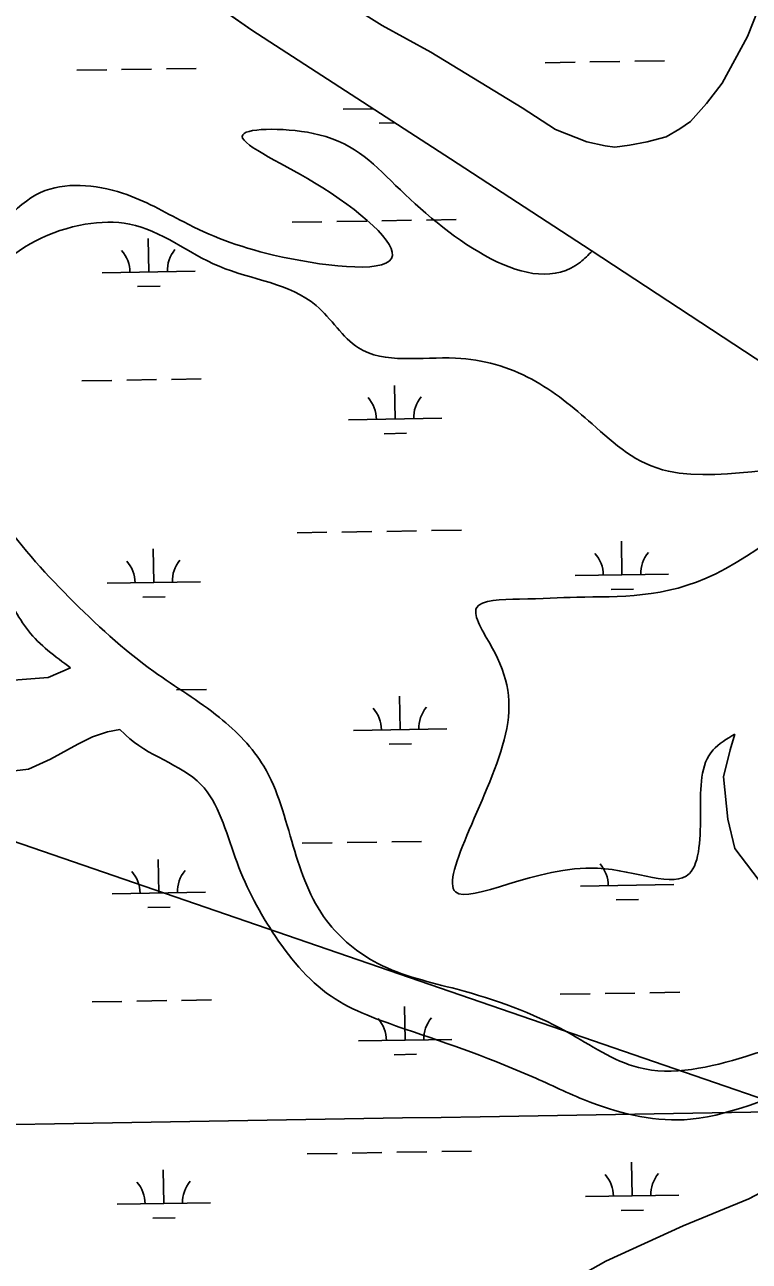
# Model space of a CAD drawing. Extents: x 3855477 to 3893699, y 299188 to 325115.
# Drawn here: x 3886418 to 3887194, y 320057 to 321382 of the extents above; entities that cross this region are included whole.
import ezdxf

# ---------------------------------------------------------------- set-up
doc = ezdxf.new("R2010")
doc.units = 0
for name, color, linetype in [('V-GRID-MAJR', 7, 'Continuous'), ('V-TOPO-SHOR', 7, 'Continuous'), ('V-UTIL-LINE', 7, 'Continuous'), ('V-WETL-SWMP', 7, 'Continuous')]:
    doc.layers.add(name, color=color, linetype=linetype)

msp = doc.modelspace()

# ---------------------------------------------------------------- linework, layer by layer
at = {"layer": 'V-GRID-MAJR'}
msp.add_spline([(3859493.4, 319767), (3864801.7, 319851.5), (3870110.1, 319936.8), (3875418.4, 320022.9), (3880726.7, 320109.8), (3886035, 320197.4), (3891343.3, 320285.8)], degree=3, dxfattribs=at)
at = {"layer": 'V-TOPO-SHOR'}
for points in [[(3886255.5, 321646.7), (3886453.7, 321521.4), (3886661.2, 321375.7), (3886874.2, 321238.1), (3887025.1, 321139.9), (3887026.1, 321139.2)], [(3886986.8, 321269.2), (3886951.1, 321292.6), (3886853.1, 321352.2), (3886800.9, 321380.9), (3886742.9, 321417.6), (3886713.7, 321438.8)], [(3886986.8, 321269.2), (3887020.4, 321256), (3887040.1, 321251.7), (3887050.5, 321250.4), (3887066.2, 321252.7), (3887085.1, 321256.1), (3887105.3, 321261.5), (3887119.9, 321270.2), (3887131.6, 321278.1), (3887148.7, 321297.2), (3887165.4, 321319.1), (3887192.5, 321369.1), (3887209.9, 321413.5)], [(3886466.9, 320692.8), (3886443.1, 320682.2), (3886406.1, 320679.5), (3886374.3, 320682.2), (3886355.8, 320682.2), (3886332, 320676.9), (3886308.2, 320669), (3886276.5, 320655.7), (3886247.4, 320653.1), (3886226.2, 320653.1), (3886205.1, 320663.7), (3886186.5, 320676.9), (3886165.4, 320703.3), (3886191.8, 320708.6), (3886215.6, 320706), (3886242.1, 320698.1), (3886263.2, 320692.8), (3886281.8, 320695.4), (3886302.9, 320703.3), (3886326.7, 320713.9), (3886377, 320740.4), (3886387.5, 320748.3), (3886403.4, 320756.2), (3886406.1, 320756.2)], [(3886400.8, 320581.7), (3886421.9, 320584.3), (3886445.7, 320594.9), (3886474.8, 320610.8), (3886490.7, 320618.7), (3886506.6, 320624), (3886519.8, 320626.6), (3886525.2, 320621.8)], [(3887353.7, 320314.8), (3887363.3, 320341.2), (3887353.7, 320355.5), (3887310.6, 320381.9), (3887269.8, 320408.3), (3887224.3, 320439.4), (3887178.8, 320499.3), (3887171.6, 320530.5), (3887166.8, 320576), (3887174, 320604.8), (3887178.9, 320621.7)], [(3887400.7, 320230.5), (3887343.6, 320205.1), (3887270.4, 320164.4), (3887193.9, 320123.8), (3887123.5, 320094.9), (3887040.6, 320057), (3886926.7, 319993), (3886697.4, 319872.7), (3886555.9, 319800.9), (3886339.2, 319702), (3886212.9, 319643), (3886179.4, 319632.6), (3886142.8, 319634.6), (3886097.6, 319641.6), (3886078.7, 319645), (3886058.8, 319643.1), (3886031.1, 319627.2), (3885987, 319591.1), (3885948.8, 319540.8), (3885948.6, 319540.5)]]:
    msp.add_lwpolyline(points, dxfattribs=at)
for points in [[(3887026.1, 321139.2), (3887013.4, 321127.3), (3886820.5, 321204.6), (3886733.2, 321263.8), (3886651.6, 321263.8), (3886728.5, 321212.4), (3886811, 321131.2), (3886684.7, 321134.9), (3886588.4, 321170.3), (3886522.8, 321201.2), (3886435, 321201.9), (3886360.9, 321135.7), (3886288, 321105.3), (3886199.1, 321120.3)], [(3887353.7, 320314.8), (3887339.3, 320305.6), (3887276.1, 320297.5), (3887190.7, 320276.4), (3887075.7, 320264.5), (3886998.9, 320302.8), (3886881.4, 320348.3), (3886796.4, 320376), (3886741.5, 320422), (3886705.7, 320501.6), (3886674.2, 320587.2), (3886626.6, 320639.5), (3886556.4, 320688.7), (3886465.3, 320768.5), (3886388.9, 320858.9), (3886355.1, 320924.6), (3886339.3, 321001.1), (3886385.4, 321116.7), (3886482.9, 321167.8), (3886530.4, 321168), (3886626.2, 321122.9), (3886730.4, 321080.7), (3886775.5, 321035.6), (3886879.7, 321024.4), (3886961.4, 321001.8), (3887026.1, 320953.9), (3887107.8, 320903.3), (3887274, 320900.4), (3887158.5, 320793.4), (3887009.5, 320768.3), (3886948.1, 320766.3), (3886902.2, 320756.8), (3886918.3, 320715.3), (3886933.2, 320621.6), (3886879.7, 320452.6), (3887031.8, 320478), (3887130.3, 320472.3), (3887142.2, 320538.7), (3887155.7, 320604.7), (3887178.9, 320621.7)], [(3886406.1, 320756.2), (3886421.9, 320732.4), (3886466.9, 320692.8)], [(3886525.2, 320621.8), (3886526.3, 320620.7), (3886606.8, 320567.8), (3886643.5, 320489.5), (3886683.5, 320409.7), (3886746.2, 320341), (3886825.7, 320305.8), (3886965.8, 320253), (3887024.1, 320227.4), (3887131.4, 320209.1), (3887275.2, 320245.5), (3887332.7, 320244.1), (3887400.7, 320230.5)]]:
    msp.add_spline(points, degree=3, dxfattribs=at)
at = {"layer": 'V-UTIL-LINE'}
msp.add_lwpolyline([(3878833.4, 323112.8), (3887889.7, 319996.5), (3891385.6, 317757.3)], dxfattribs=at)
at = {"layer": 'V-WETL-SWMP'}
for p, q in [((3886453.7, 321521.4), (3886661.2, 321375.7)), ((3886661.2, 321375.7), (3886874.2, 321238.1)), ((3886975.7, 321340.9), (3887007.7, 321341.5)), ((3887023.7, 321341.7), (3887055.7, 321342.2)), ((3887071.7, 321342.5), (3887103.7, 321343)), ((3886473.8, 321332.8), (3886505.8, 321333.3)), ((3886521.8, 321333.5), (3886553.8, 321334.1)), ((3886569.8, 321334.3), (3886601.8, 321334.8)), ((3886759.4, 321291), (3886791.5, 321291.5)), ((3886797.7, 321276.2), (3886814.8, 321276.4)), ((3886874.2, 321238.1), (3887025.1, 321139.9)), ((3886704.5, 321170), (3886736.5, 321170.5)), ((3886752.5, 321170.8), (3886784.5, 321171.3)), ((3886800.5, 321171.6), (3886832.5, 321172.1)), ((3886848.5, 321172.3), (3886880.5, 321172.9)), ((3886550.8, 321116.7), (3886550.2, 321152.7)), ((3887025.1, 321139.9), (3887225.8, 321007.8)), ((3886500.8, 321115.9), (3886600.8, 321117.6)), ((3886539, 321101.1), (3886563, 321101.5)), ((3886479.3, 321000.1), (3886511.3, 321000.6)), ((3886527.3, 321000.9), (3886559.3, 321001.4)), ((3886575.3, 321001.7), (3886607.2, 321002.2)), ((3886814.8, 320959.2), (3886814.2, 320995.2)), ((3886764.8, 320958.3), (3886864.8, 320960)), ((3886803.1, 320943.5), (3886827.1, 320943.9)), ((3886709.9, 320837.4), (3886741.9, 320837.9)), ((3886757.9, 320838.1), (3886789.9, 320838.7)), ((3886805.9, 320838.9), (3886837.9, 320839.4)), ((3886853.9, 320839.7), (3886885.9, 320840.2)), ((3887058, 320792.3), (3887057.5, 320828.3)), ((3886556.2, 320784.1), (3886555.6, 320820.1)), ((3886506.2, 320783.3), (3886606.2, 320784.9)), ((3887008, 320791.5), (3887108, 320793.1)), ((3886544.5, 320768.5), (3886568.5, 320768.9)), ((3887046.3, 320776.7), (3887070.3, 320777)), ((3886580.7, 320669.1), (3886612.7, 320669.6)), ((3886820.2, 320626.5), (3886819.7, 320662.5)), ((3886770.2, 320625.7), (3886870.2, 320627.3)), ((3886808.5, 320610.9), (3886832.5, 320611.3)), ((3886715.4, 320504.7), (3886747.4, 320505.3)), ((3886763.4, 320505.5), (3886795.4, 320506)), ((3886811.4, 320506.3), (3886843.3, 320506.8)), ((3886561.6, 320451.5), (3886561, 320487.5)), ((3886511.6, 320450.7), (3886611.6, 320452.3)), ((3887013.5, 320458.8), (3887113.5, 320460.5)), ((3887051.7, 320444), (3887075.7, 320444.4)), ((3886549.9, 320435.9), (3886573.9, 320436.2)), ((3887087.9, 320344.6), (3887119.9, 320345.1)), ((3886490.1, 320334.9), (3886522.1, 320335.4)), ((3886538.1, 320335.6), (3886570.1, 320336.2)), ((3886586.1, 320336.4), (3886618.1, 320336.9)), ((3886991.9, 320343), (3887023.9, 320343.6)), ((3887039.9, 320343.8), (3887071.9, 320344.3)), ((3886825.7, 320293.9), (3886825.1, 320329.9)), ((3886775.7, 320293.1), (3886875.7, 320294.7)), ((3886813.9, 320278.3), (3886837.9, 320278.7)), ((3886720.8, 320172.1), (3886752.8, 320172.6)), ((3886768.8, 320172.9), (3886800.8, 320173.4)), ((3886816.8, 320173.7), (3886848.8, 320174.2)), ((3886864.8, 320174.4), (3886896.8, 320175)), ((3887068.9, 320127), (3887068.3, 320163)), ((3887270.4, 320164.4), (3887193.9, 320123.8)), ((3886567, 320118.8), (3886566.5, 320154.8)), ((3886517, 320118), (3886617, 320119.7)), ((3887018.9, 320126.2), (3887118.9, 320127.8)), ((3887193.9, 320123.8), (3887123.5, 320094.9)), ((3887057.1, 320111.4), (3887081.1, 320111.8)), ((3886555.3, 320103.2), (3886579.3, 320103.6)), ((3887123.5, 320094.9), (3887040.6, 320057))]:
    msp.add_line(p, q, dxfattribs=at)
msp.add_lwpolyline([(3887209.9, 321413.5), (3887192.5, 321369.1), (3887165.4, 321319.1), (3887148.7, 321297.2), (3887131.6, 321278.1), (3887119.9, 321270.2), (3887105.3, 321261.5), (3887085.1, 321256.1), (3887066.2, 321252.7), (3887050.5, 321250.4), (3887040.1, 321251.7), (3887020.4, 321256), (3886986.8, 321269.2), (3886951.1, 321292.6), (3886853.1, 321352.2), (3886800.9, 321380.9), (3886742.9, 321417.6)], dxfattribs=at)
for centre, start, end in [((3886754.2, 321291.4), 0.1615, 2.4776), ((3886495.5, 321116.3), 0.1615, 41.7052), ((3886606, 321118.1), 140.1615, 181.7052), ((3886759.6, 320958.7), 0.1615, 41.7052), ((3886870, 320960.5), 140.1615, 181.7052), ((3887002.8, 320791.9), 0.1615, 41.7052), ((3887113.3, 320793.7), 140.1615, 181.7052), ((3886501, 320783.7), 0.1615, 41.7052), ((3886611.4, 320785.5), 140.1615, 181.7052), ((3886765, 320626.1), 0.1615, 41.7052), ((3886875.5, 320627.9), 140.1615, 181.7052), ((3887008.2, 320459.2), 0.1615, 41.7052), ((3886506.4, 320451.1), 0.1615, 41.7052), ((3886616.8, 320452.9), 140.1615, 181.7052), ((3886770.4, 320293.5), 0.1615, 41.7052), ((3886880.9, 320295.3), 140.1615, 181.7052), ((3887013.6, 320126.6), 0.1615, 41.7052), ((3887124.1, 320128.4), 140.1615, 181.7052), ((3886511.8, 320118.4), 0.1615, 41.7052), ((3886622.3, 320120.2), 140.1615, 181.7052)]:
    msp.add_arc(centre, 35.2, start, end, dxfattribs=at)

doc.saveas('drawing.dxf')
